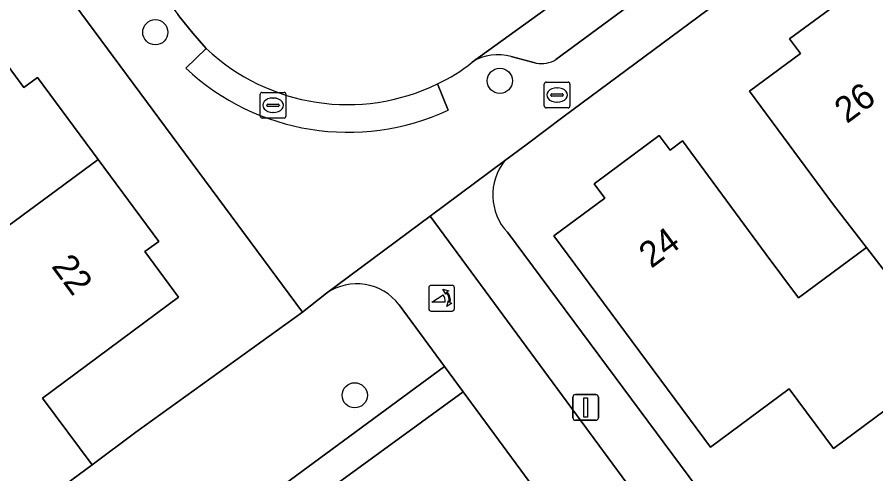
# Model space of a CAD drawing. Extents: x 163426 to 164192, y 380329 to 381641.
# Drawn here: x 163863.26 to 163896.61, y 381108.84 to 381126.58 of the extents above; entities that cross this region are included whole.
import ezdxf

# ---------------------------------------------------------------- set-up
doc = ezdxf.new("R2010")
doc.units = 0
for name, color, linetype in [('IMGEO_Boom', 7, 'Continuous'), ('IMGEO_Brandkraan', 7, 'Continuous'), ('IMGEO_Erf', 7, 'Continuous'), ('IMGEO_Fietspad_open', 7, 'Continuous'), ('IMGEO_Groenvoorziening', 7, 'Continuous'), ('IMGEO_Lichtmast', 7, 'Continuous'), ('IMGEO_Pand', 7, 'Continuous'), ('IMGEO_Pand_nummerreeks', 7, 'Continuous'), ('IMGEO_Parkeervlak_open', 7, 'Continuous'), ('IMGEO_Poller', 7, 'Continuous'), ('IMGEO_Rijbaan_lokaal_open', 7, 'Continuous'), ('IMGEO_Rioolput', 7, 'Continuous'), ('IMGEO_Voetpad_open', 7, 'Continuous')]:
    doc.layers.add(name, color=color, linetype=linetype)

msp = doc.modelspace()

# ---------------------------------------------------------------- linework, layer by layer
at = {"layer": 'IMGEO_Boom'}
for centre in [(163868.624, 381125.996), (163882.003, 381124.108), (163876.369, 381111.89)]:
    msp.add_circle(centre, 0.489, dxfattribs=at)
at = {"layer": 'IMGEO_Brandkraan'}
for p, q in [((163883.725, 381123.133), (163883.725, 381123.985)), ((163883.8, 381124.059), (163884.652, 381124.059)), ((163884.213, 381123.839), (163884.238, 381123.839)), ((163884.726, 381123.985), (163884.726, 381123.133)), ((163883.984, 381123.553), (163883.984, 381123.565)), ((163884.422, 381123.516), (163884.024, 381123.516)), ((163884.027, 381123.602), (163884.425, 381123.602)), ((163884.468, 381123.565), (163884.468, 381123.553)), ((163884.236, 381123.279), (163884.211, 381123.279)), ((163884.652, 381123.059), (163883.8, 381123.059))]:
    msp.add_line(p, q, dxfattribs=at)
for points in [[(163883.725, 381123.133), (163883.725, 381123.985)], [(163883.8, 381124.059), (163884.652, 381124.059)], [(163884.726, 381123.985), (163884.726, 381123.133)], [(163884.652, 381123.059), (163883.8, 381123.059)]]:
    msp.add_lwpolyline(points, dxfattribs=at)
for centre, radius, start, end in [((163883.802, 381123.983), 0.0765, 91.552, 178.448), ((163883.802, 381123.983), 0.0765, 91.552, 178.448), ((163884.65, 381123.983), 0.0765, 1.552, 88.448), ((163884.65, 381123.983), 0.0765, 1.552, 88.448), ((163884.024, 381123.562), 0.0403, 85.8775, 175.7526), ((163884.021, 381123.552), 0.0366, 178.938, 274.7102), ((163884.425, 381123.559), 0.043, 264.8664, 352.4533), ((163884.429, 381123.564), 0.0386, 1.7309, 96.639), ((163883.802, 381123.135), 0.0765, 181.552, 268.448), ((163883.802, 381123.135), 0.0765, 181.552, 268.448), ((163884.65, 381123.135), 0.0765, 271.552, 358.448), ((163884.65, 381123.135), 0.0765, 271.552, 358.448)]:
    msp.add_arc(centre, radius, start, end, dxfattribs=at)
for centre, major_axis, ratio, start_param, end_param in [((163884.212, 381123.559), (-0.387, 0.002), 0.722429, 4.712389, 7.853982), ((163884.237, 381123.559), (-0.39, 0.002), 0.717154, 1.570796, 4.712389)]:
    msp.add_ellipse(centre, major_axis=major_axis, ratio=ratio, start_param=start_param, end_param=end_param, dxfattribs=at)
at = {"layer": 'IMGEO_Erf'}
for points in [[(163882.295, 381118.226), (163898.019, 381097.05), (163899.274, 381095.308), (163900.905, 381096.518), (163902.973, 381093.731), (163901.342, 381092.521), (163917.592, 381070.453), (163952.531, 381076.448), (163942.036, 381199.692)], [(163917.22, 381146.987), (163884.455, 381122.693), (163883.08, 381121.66), (163882.189, 381120.998)], [(163855.074, 381127.76), (163853.379, 381126.5), (163855.163, 381124.114), (163856.952, 381121.707), (163858.641, 381122.962), (163862.209, 381125.614), (163863.518, 381123.851), (163864.047, 381124.244), (163866.401, 381121.058), (163868.755, 381117.872), (163868.22, 381117.481), (163869.523, 381115.699), (163865.949, 381113.043), (163864.245, 381111.777), (163866.166, 381109.192), (163867.872, 381110.455), (163874.338, 381115.123), (163854.6, 381141.786)], [(163898.98, 381112.804), (163894.961, 381109.828), (163893.245, 381112.145), (163890.183, 381109.877), (163884.102, 381118.084), (163886.088, 381119.551), (163885.671, 381120.113), (163888.191, 381121.986), (163888.614, 381121.416), (163889.096, 381121.772), (163892.35, 381117.365), (163893.598, 381115.675), (163896.246, 381117.63), (163894.963, 381119.295), (163891.703, 381123.71), (163893.678, 381125.171), (163893.26, 381125.735), (163895.78, 381127.608)]]:
    msp.add_lwpolyline(points, dxfattribs=at)
msp.add_arc((163883.866, 381119.674), 2.136, 141.7043, 222.6755, dxfattribs=at)
at = {"layer": 'IMGEO_Fietspad_open'}
for points in [[(163879.294, 381118.846), (163875.27, 381115.855)], [(163920.063, 381063.521), (163916.003, 381069.011), (163879.294, 381118.846)], [(163878.091, 381115.406), (163879.855, 381113.008), (163880.581, 381112.021), (163885.203, 381105.739), (163888.584, 381101.063), (163888.737, 381100.935), (163894.831, 381092.652), (163895.849, 381091.249), (163896.67, 381090.133), (163898.402, 381087.778), (163898.929, 381087.061), (163907.808, 381074.986), (163908.685, 381073.793), (163913.644, 381067.049), (163914.985, 381065.235), (163917.772, 381061.459), (163917.806, 381061.505)]]:
    msp.add_lwpolyline(points, dxfattribs=at)
msp.add_arc((163876.447, 381114.165), 2.06, 37.0526, 124.8603, dxfattribs=at)
at = {"layer": 'IMGEO_Groenvoorziening'}
for points in [[(163875.27, 381115.855), (163874.338, 381115.123), (163867.872, 381110.455), (163866.166, 381109.192), (163863.855, 381107.48), (163861.136, 381105.466), (163848.379, 381095.943), (163850.493, 381094.839), (163851.753, 381095.363), (163853.983, 381093.322), (163867.256, 381104.176)], [(163867.256, 381104.176), (163869.951, 381105.722), (163879.855, 381113.008), (163878.091, 381115.406)], [(163885.203, 381105.739), (163880.581, 381112.021), (163875.725, 381108.486), (163877.378, 381106.277), (163873.284, 381103.268), (163872.309, 381102.549), (163869.951, 381105.722), (163867.256, 381104.176), (163853.983, 381093.322), (163851.753, 381095.363), (163850.493, 381094.839), (163848.379, 381095.943), (163844.187, 381092.814), (163844.683, 381091.092)]]:
    msp.add_lwpolyline(points, dxfattribs=at)
msp.add_arc((163876.447, 381114.165), 2.06, 37.0526, 124.8603, dxfattribs=at)
at = {"layer": 'IMGEO_Lichtmast'}
for p, q in [((163884.841, 381111.022), (163884.841, 381111.822)), ((163884.841, 381111.822), (163884.841, 381111.022)), ((163884.941, 381111.922), (163885.731, 381111.922)), ((163885.731, 381111.922), (163884.941, 381111.922)), ((163885.831, 381111.822), (163885.831, 381111.022)), ((163885.831, 381111.022), (163885.831, 381111.822)), ((163885.731, 381110.922), (163884.941, 381110.922)), ((163884.941, 381110.922), (163885.731, 381110.922))]:
    msp.add_line(p, q, dxfattribs=at)
msp.add_lwpolyline([(163885.261, 381111.797), (163885.411, 381111.797), (163885.411, 381111.047), (163885.261, 381111.047), (163885.261, 381111.797)], dxfattribs=at)
for centre, start, end in [((163884.941, 381111.822), 90, 180), ((163884.941, 381111.822), 90, 180), ((163885.731, 381111.822), 0, 90), ((163885.731, 381111.822), 360, 90), ((163884.941, 381111.022), 180, 270), ((163884.941, 381111.022), 180, 270), ((163885.731, 381111.022), 270, 0), ((163885.731, 381111.022), 270, 0)]:
    msp.add_arc(centre, 0.1, start, end, dxfattribs=at)
at = {"layer": 'IMGEO_Pand'}
for points in [[(163899.951, 381122.993), (163896.685, 381127.394), (163896.203, 381127.038), (163895.78, 381127.608), (163893.26, 381125.735), (163893.678, 381125.171), (163891.703, 381123.71), (163894.963, 381119.295), (163896.246, 381117.63), (163897.841, 381115.561), (163900.823, 381117.77), (163902.545, 381115.445), (163907.102, 381118.82), (163903.828, 381123.229), (163901.215, 381121.29)], [(163866.401, 381121.058), (163864.047, 381124.244), (163863.518, 381123.851), (163862.209, 381125.614), (163858.641, 381122.962), (163856.952, 381121.707), (163855.163, 381124.114), (163850.107, 381120.395), (163853.479, 381115.829), (163855.732, 381117.494), (163857.795, 381114.702)], [(163892.35, 381117.365), (163889.096, 381121.772), (163888.614, 381121.416), (163888.191, 381121.986), (163885.671, 381120.113), (163886.088, 381119.551), (163884.102, 381118.084), (163890.183, 381109.877), (163893.245, 381112.145), (163894.961, 381109.828), (163898.98, 381112.804), (163899.563, 381113.236), (163897.841, 381115.561), (163896.246, 381117.63), (163893.598, 381115.675)], [(163865.949, 381113.043), (163869.523, 381115.699), (163868.22, 381117.481), (163868.755, 381117.872), (163866.401, 381121.058), (163857.795, 381114.702), (163859.858, 381111.91), (163857.605, 381110.245), (163861.136, 381105.466), (163863.855, 381107.48), (163866.166, 381109.192), (163864.245, 381111.777)]]:
    msp.add_lwpolyline(points, close=True, dxfattribs=at)
at = {"layer": 'IMGEO_Parkeervlak_open'}
for points in [[(163916.554, 381151.141), (163884.68, 381127.548), (163880.923, 381124.832)], [(163884.183, 381124.937), (163885.739, 381126.089), (163888.806, 381128.36), (163893.166, 381131.587), (163896.214, 381133.842), (163900.842, 381137.267), (163903.871, 381139.507), (163908.391, 381142.852), (163911.422, 381145.095), (163915.45, 381148.075)], [(163882.448, 381125.048), (163883.418, 381124.799)]]:
    msp.add_lwpolyline(points, dxfattribs=at)
for centre, radius, start, end in [((163881.92, 381123.283), 1.843, 73.3575, 122.766), ((163883.629, 381125.819), 1.042, 258.3193, 302.1322)]:
    msp.add_arc(centre, radius, start, end, dxfattribs=at)
at = {"layer": 'IMGEO_Poller'}
for p, q in [((163880.147, 381116.159), (163879.339, 381116.159)), ((163880.147, 381116.159), (163879.339, 381116.159)), ((163879.245, 381116.064), (163879.245, 381115.257)), ((163879.245, 381116.064), (163879.245, 381115.257)), ((163880.241, 381115.257), (163880.241, 381116.064)), ((163880.241, 381115.257), (163880.241, 381116.064)), ((163879.339, 381115.162), (163880.147, 381115.162)), ((163879.339, 381115.162), (163880.147, 381115.162))]:
    msp.add_line(p, q, dxfattribs=at)
for points in [[(163879.88, 381115.515), (163879.367, 381115.515), (163879.797, 381115.79)], [(163879.924, 381115.888), (163879.912, 381115.815), (163879.787, 381116.02)], [(163879.787, 381116.02), (163880.018, 381115.954), (163879.947, 381115.922)], [(163879.94, 381115.343), (163880.006, 381115.574), (163880.036, 381115.506)], [(163880.072, 381115.479), (163880.144, 381115.468), (163879.94, 381115.343)]]:
    msp.add_lwpolyline(points, dxfattribs=at)
for centre, radius, start, end in [((163879.339, 381116.064), 0.0946, 90, 180), ((163879.339, 381116.064), 0.0946, 90, 180), ((163880.147, 381116.064), 0.0946, 0, 90), ((163880.147, 381116.064), 0.0946, 0, 90), ((163879.552, 381115.565), 0.332, 351.3247, 42.4854), ((163879.566, 381115.575), 0.476, 351.7527, 41.1691), ((163879.566, 381115.575), 0.516, 349.3569, 42.2912), ((163879.339, 381115.257), 0.0946, 180, 270), ((163879.339, 381115.257), 0.0946, 180, 270), ((163880.147, 381115.257), 0.0946, 270, 0), ((163880.147, 381115.257), 0.0946, 270, 0)]:
    msp.add_arc(centre, radius, start, end, dxfattribs=at)
at = {"layer": 'IMGEO_Rijbaan_lokaal_open'}
for points in [[(163880.923, 381124.832), (163884.68, 381127.548), (163916.554, 381151.141), (163918.164, 381152.365)], [(163857.416, 381143.015), (163869.504, 381126.682), (163869.579, 381126.581), (163870.078, 381125.96), (163870.604, 381125.37)]]:
    msp.add_lwpolyline(points, dxfattribs=at)
for centre, radius, start, end in [((163876.089, 381131.157), 7.973, 226.5387, 296.0332), ((163877.19, 381129.291), 5.815, 294.3562, 309.9396)]:
    msp.add_arc(centre, radius, start, end, dxfattribs=at)
at = {"layer": 'IMGEO_Rioolput'}
for p, q in [((163872.697, 381122.734), (163872.697, 381123.586)), ((163872.772, 381123.66), (163873.624, 381123.66)), ((163873.698, 381123.586), (163873.698, 381122.734)), ((163872.956, 381123.154), (163872.956, 381123.166)), ((163873.394, 381123.117), (163872.996, 381123.117)), ((163872.999, 381123.203), (163873.397, 381123.203)), ((163873.185, 381123.44), (163873.21, 381123.44)), ((163873.44, 381123.166), (163873.44, 381123.154)), ((163873.208, 381122.88), (163873.183, 381122.88)), ((163873.624, 381122.66), (163872.772, 381122.66))]:
    msp.add_line(p, q, dxfattribs=at)
for points in [[(163872.697, 381122.734), (163872.697, 381123.586)], [(163872.772, 381123.66), (163873.624, 381123.66)], [(163873.698, 381123.586), (163873.698, 381122.734)], [(163873.624, 381122.66), (163872.772, 381122.66)]]:
    msp.add_lwpolyline(points, dxfattribs=at)
for centre, radius, start, end in [((163872.774, 381123.584), 0.0765, 91.552, 178.448), ((163872.774, 381123.584), 0.0765, 91.552, 178.448), ((163873.622, 381123.584), 0.0765, 1.552, 88.448), ((163873.622, 381123.584), 0.0765, 1.552, 88.448), ((163872.996, 381123.163), 0.0403, 85.8775, 175.7526), ((163872.993, 381123.153), 0.0366, 178.938, 274.7102), ((163873.397, 381123.16), 0.043, 264.8664, 352.4533), ((163873.401, 381123.165), 0.0386, 1.7309, 96.639), ((163872.774, 381122.736), 0.0765, 181.552, 268.448), ((163872.774, 381122.736), 0.0765, 181.552, 268.448), ((163873.622, 381122.736), 0.0765, 271.552, 358.448), ((163873.622, 381122.736), 0.0765, 271.552, 358.448)]:
    msp.add_arc(centre, radius, start, end, dxfattribs=at)
for centre, major_axis, ratio, start_param, end_param in [((163873.184, 381123.16), (-0.387, 0.002), 0.722429, 4.712389, 7.853982), ((163873.209, 381123.16), (-0.39, 0.002), 0.717154, 1.570796, 4.712389)]:
    msp.add_ellipse(centre, major_axis=major_axis, ratio=ratio, start_param=start_param, end_param=end_param, dxfattribs=at)
at = {"layer": 'IMGEO_Voetpad_open'}
for points in [[(163915.45, 381148.075), (163911.422, 381145.095), (163908.391, 381142.852), (163903.871, 381139.507), (163900.842, 381137.267), (163896.214, 381133.842), (163893.166, 381131.587), (163888.806, 381128.36), (163885.739, 381126.089), (163884.183, 381124.937)], [(163854.6, 381141.786), (163874.338, 381115.123), (163875.27, 381115.855), (163879.294, 381118.846), (163882.189, 381120.998), (163883.08, 381121.66), (163884.455, 381122.693), (163917.22, 381146.987)], [(163869.81, 381124.596), (163870.604, 381125.37), (163870.078, 381125.96), (163869.579, 381126.581), (163869.504, 381126.682)], [(163870.604, 381125.37), (163869.81, 381124.596)], [(163883.418, 381124.799), (163882.448, 381125.048)], [(163879.991, 381122.97), (163879.588, 381123.993)], [(163879.588, 381123.993), (163879.991, 381122.97)], [(163882.189, 381120.998), (163879.294, 381118.846), (163916.003, 381069.011), (163920.063, 381063.521)], [(163952.882, 381069.081), (163952.994, 381069.1), (163954.955, 381069.405), (163952.531, 381076.448), (163917.592, 381070.453), (163901.342, 381092.521), (163899.274, 381095.308), (163898.019, 381097.05), (163882.295, 381118.226)]]:
    msp.add_lwpolyline(points, dxfattribs=at)
msp.add_lwpolyline([(163872.309, 381102.549), (163873.284, 381103.268), (163871.655, 381105.448), (163875.725, 381108.486), (163880.581, 381112.021), (163879.855, 381113.008), (163869.951, 381105.722)], close=True, dxfattribs=at)
for centre, radius, start, end in [((163876.089, 381131.157), 7.973, 226.5387, 296.0332), ((163881.92, 381123.283), 1.843, 73.3575, 122.766), ((163877.19, 381129.291), 5.815, 294.3562, 309.9396), ((163883.629, 381125.819), 1.042, 258.3193, 302.1322), ((163876.106, 381131.332), 9.22, 226.9326, 294.9193), ((163876.106, 381131.332), 9.22, 226.9326, 294.9193), ((163883.866, 381119.674), 2.136, 141.7043, 222.6755)]:
    msp.add_arc(centre, radius, start, end, dxfattribs=at)

# ---------------------------------------------------------------- texts
at = {"layer": 'IMGEO_Pand_nummerreeks'}
for s, rotation, p in [('26', 36.4802, (163895.479, 381122.423)), ('24', 36.4458, (163887.883, 381116.798)), ('22', 306.417, (163864.563, 381116.898))]:
    msp.add_text(s, height=1, rotation=rotation, dxfattribs=at).set_placement(p)

doc.saveas('drawing.dxf')
